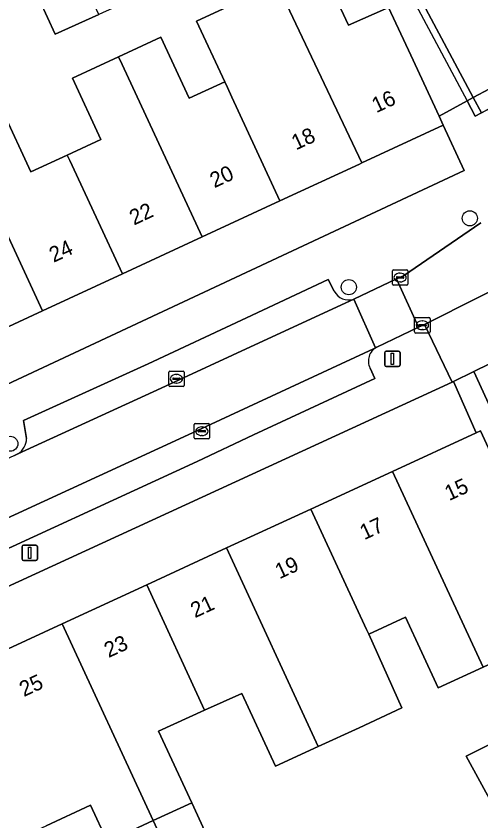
# Model space of a CAD drawing. Extents: x 159262 to 160143, y 383399 to 384319.
# Drawn here: x 159447.5 to 159477.5, y 384187.2 to 384239.3 of the extents above; entities that cross this region are included whole.
import ezdxf

# ---------------------------------------------------------------- set-up
doc = ezdxf.new("R2010")
doc.units = 0
for name, color, linetype in [('IMGEO_Boom', 7, 'Continuous'), ('IMGEO_Erf', 7, 'Continuous'), ('IMGEO_Groenvoorziening', 7, 'Continuous'), ('IMGEO_Kolk', 7, 'Continuous'), ('IMGEO_Lichtmast', 7, 'Continuous'), ('IMGEO_Pand', 7, 'Continuous'), ('IMGEO_Pand_nummerreeks', 7, 'Continuous'), ('IMGEO_Pand_overbouw', 7, 'Continuous'), ('IMGEO_Parkeervlak_open', 7, 'Continuous'), ('IMGEO_Rijbaan_lokaal_open', 7, 'Continuous'), ('IMGEO_Voetpad_open', 7, 'Continuous')]:
    doc.layers.add(name, color=color, linetype=linetype)

msp = doc.modelspace()

# ---------------------------------------------------------------- linework, layer by layer
at = {"layer": 'IMGEO_Boom'}
for centre in [(159476.832, 384226.238), (159469.003, 384221.78), (159447.097, 384211.641)]:
    msp.add_circle(centre, 0.489, dxfattribs=at)
at = {"layer": 'IMGEO_Erf'}
for points in [[(159449.999, 384238.16), (159448.517, 384241.429), (159451.317, 384242.698), (159454.069, 384243.945), (159455.551, 384240.676), (159452.828, 384239.442)], [(159476.465, 384229.34), (159475.108, 384232.269), (159469.837, 384229.824), (159469.682, 384229.752), (159464.542, 384227.368), (159459.51, 384225.034), (159454.347, 384222.639), (159449.182, 384220.245), (159443.911, 384217.798), (159445.294, 384214.752), (159445.521, 384214.855)]]:
    msp.add_lwpolyline(points, close=True, dxfattribs=at)
for points in [[(159467.151, 384242.681), (159468.98, 384238.739), (159471.56, 384239.877)], [(159432.891, 384241.57), (159440.303, 384225.576), (159442.735, 384226.703), (159440.927, 384230.601), (159443.768, 384231.919), (159446.586, 384233.226), (159448.432, 384229.247), (159450.777, 384230.335), (159452.953, 384231.344), (159451.112, 384235.313), (159454.1, 384236.699), (159456.841, 384237.971), (159458.676, 384234.015), (159460.976, 384235.082), (159459.143, 384239.003), (159461.437, 384240.053)], [(159490.659, 384222.974), (159477.098, 384216.319), (159488.946, 384190.443)], [(159446.166, 384185.411), (159443.791, 384190.561), (159441.698, 384195.101), (159441.994, 384195.238), (159442.191, 384194.81), (159445.124, 384196.162), (159444.923, 384196.598), (159444.603, 384197.292), (159450.452, 384199.989), (159455.923, 384202.512), (159461.09, 384204.895), (159466.549, 384207.412), (159471.834, 384209.85), (159477.246, 384212.345), (159475.775, 384215.67), (159475.693, 384215.632), (159408.528, 384184.712)], [(159479.376, 384186.308), (159476.596, 384191.412), (159479.577, 384192.893), (159480.825, 384190.066), (159485.791, 384192.771), (159480.873, 384204.15), (159478.3, 384202.958), (159480.394, 384198.417), (159477.687, 384197.169), (159474.787, 384195.832), (159472.679, 384200.404), (159470.291, 384199.303), (159472.442, 384194.53), (159469.664, 384193.249), (159467.026, 384192.033), (159464.252, 384190.754), (159462.074, 384195.477), (159459.673, 384194.386), (159456.694, 384193.032), (159458.836, 384188.387), (159460.766, 384184.201)], [(159458.268, 384183.05), (159456.337, 384187.235), (159453.38, 384185.872), (159452.291, 384188.234), (159449.407, 384186.905)]]:
    msp.add_lwpolyline(points, dxfattribs=at)
at = {"layer": 'IMGEO_Groenvoorziening'}
msp.add_lwpolyline([(159477.039, 384234.058), (159477.587, 384233.071), (159496.545, 384243.294), (159496.073, 384244.188)], close=True, dxfattribs=at)
at = {"layer": 'IMGEO_Kolk'}
for p, q in [((159471.82, 384221.979), (159471.82, 384222.831)), ((159471.895, 384222.905), (159472.747, 384222.905)), ((159472.821, 384222.831), (159472.821, 384221.979)), ((159472.079, 384222.399), (159472.079, 384222.411)), ((159472.517, 384222.362), (159472.119, 384222.362)), ((159472.122, 384222.448), (159472.52, 384222.448)), ((159472.308, 384222.685), (159472.333, 384222.685)), ((159472.563, 384222.411), (159472.563, 384222.399)), ((159472.747, 384221.905), (159471.895, 384221.905)), ((159472.331, 384222.125), (159472.306, 384222.125)), ((159473.26, 384218.885), (159473.26, 384219.737)), ((159473.335, 384219.811), (159474.187, 384219.811)), ((159474.261, 384219.737), (159474.261, 384218.885)), ((159473.519, 384219.305), (159473.519, 384219.317)), ((159473.957, 384219.268), (159473.559, 384219.268)), ((159473.562, 384219.354), (159473.96, 384219.354)), ((159473.748, 384219.591), (159473.773, 384219.591)), ((159474.003, 384219.317), (159474.003, 384219.305)), ((159474.187, 384218.811), (159473.335, 384218.811)), ((159473.771, 384219.031), (159473.746, 384219.031)), ((159457.346, 384215.419), (159457.346, 384216.271)), ((159457.421, 384216.345), (159458.273, 384216.345)), ((159457.834, 384216.125), (159457.859, 384216.125)), ((159458.347, 384216.271), (159458.347, 384215.419)), ((159457.605, 384215.839), (159457.605, 384215.851)), ((159458.043, 384215.802), (159457.645, 384215.802)), ((159457.648, 384215.888), (159458.046, 384215.888)), ((159457.857, 384215.565), (159457.832, 384215.565)), ((159458.089, 384215.851), (159458.089, 384215.839)), ((159458.273, 384215.345), (159457.421, 384215.345)), ((159458.993, 384212.026), (159458.993, 384212.878)), ((159459.068, 384212.952), (159459.92, 384212.952)), ((159459.994, 384212.878), (159459.994, 384212.026)), ((159459.252, 384212.446), (159459.252, 384212.458)), ((159459.69, 384212.409), (159459.292, 384212.409)), ((159459.295, 384212.495), (159459.693, 384212.495)), ((159459.481, 384212.732), (159459.506, 384212.732)), ((159459.736, 384212.458), (159459.736, 384212.446)), ((159459.92, 384211.952), (159459.068, 384211.952)), ((159459.504, 384212.172), (159459.479, 384212.172))]:
    msp.add_line(p, q, dxfattribs=at)
for points in [[(159471.82, 384221.979), (159471.82, 384222.831)], [(159471.895, 384222.905), (159472.747, 384222.905)], [(159472.821, 384222.831), (159472.821, 384221.979)], [(159472.747, 384221.905), (159471.895, 384221.905)], [(159473.26, 384218.885), (159473.26, 384219.737)], [(159473.335, 384219.811), (159474.187, 384219.811)], [(159474.261, 384219.737), (159474.261, 384218.885)], [(159474.187, 384218.811), (159473.335, 384218.811)], [(159457.346, 384215.419), (159457.346, 384216.271)], [(159457.421, 384216.345), (159458.273, 384216.345)], [(159458.347, 384216.271), (159458.347, 384215.419)], [(159458.273, 384215.345), (159457.421, 384215.345)], [(159458.993, 384212.026), (159458.993, 384212.878)], [(159459.068, 384212.952), (159459.92, 384212.952)], [(159459.994, 384212.878), (159459.994, 384212.026)], [(159459.92, 384211.952), (159459.068, 384211.952)]]:
    msp.add_lwpolyline(points, dxfattribs=at)
for centre, radius, start, end in [((159471.897, 384222.829), 0.0765, 91.552, 178.448), ((159471.897, 384222.829), 0.0765, 91.552, 178.448), ((159472.745, 384222.829), 0.0765, 1.552, 88.448), ((159472.745, 384222.829), 0.0765, 1.552, 88.448), ((159472.119, 384222.408), 0.0403, 85.8775, 175.7526), ((159472.116, 384222.398), 0.0366, 178.938, 274.7102), ((159472.52, 384222.405), 0.043, 264.8664, 352.4533), ((159472.524, 384222.41), 0.0386, 1.7309, 96.639), ((159471.897, 384221.981), 0.0765, 181.552, 268.448), ((159471.897, 384221.981), 0.0765, 181.552, 268.448), ((159472.745, 384221.981), 0.0765, 271.552, 358.448), ((159472.745, 384221.981), 0.0765, 271.552, 358.448), ((159473.337, 384219.735), 0.0765, 91.552, 178.448), ((159473.337, 384219.735), 0.0765, 91.552, 178.448), ((159474.185, 384219.735), 0.0765, 1.552, 88.448), ((159474.185, 384219.735), 0.0765, 1.552, 88.448), ((159473.559, 384219.314), 0.0403, 85.8775, 175.7526), ((159473.556, 384219.304), 0.0366, 178.938, 274.7102), ((159473.96, 384219.311), 0.043, 264.8664, 352.4533), ((159473.964, 384219.316), 0.0386, 1.7309, 96.639), ((159473.337, 384218.887), 0.0765, 181.552, 268.448), ((159473.337, 384218.887), 0.0765, 181.552, 268.448), ((159474.185, 384218.887), 0.0765, 271.552, 358.448), ((159474.185, 384218.887), 0.0765, 271.552, 358.448), ((159457.423, 384216.269), 0.0765, 91.552, 178.448), ((159457.423, 384216.269), 0.0765, 91.552, 178.448), ((159458.271, 384216.269), 0.0765, 1.552, 88.448), ((159458.271, 384216.269), 0.0765, 1.552, 88.448), ((159457.645, 384215.848), 0.0403, 85.8775, 175.7526), ((159457.642, 384215.838), 0.0366, 178.938, 274.7102), ((159458.046, 384215.845), 0.043, 264.8664, 352.4533), ((159458.05, 384215.85), 0.0386, 1.7309, 96.639), ((159457.423, 384215.421), 0.0765, 181.552, 268.448), ((159457.423, 384215.421), 0.0765, 181.552, 268.448), ((159458.271, 384215.421), 0.0765, 271.552, 358.448), ((159458.271, 384215.421), 0.0765, 271.552, 358.448), ((159459.07, 384212.876), 0.0765, 91.552, 178.448), ((159459.07, 384212.876), 0.0765, 91.552, 178.448), ((159459.918, 384212.876), 0.0765, 1.552, 88.448), ((159459.918, 384212.876), 0.0765, 1.552, 88.448), ((159459.292, 384212.455), 0.0403, 85.8775, 175.7526), ((159459.289, 384212.445), 0.0366, 178.938, 274.7102), ((159459.693, 384212.452), 0.043, 264.8664, 352.4533), ((159459.697, 384212.457), 0.0386, 1.7309, 96.639), ((159459.07, 384212.028), 0.0765, 181.552, 268.448), ((159459.07, 384212.028), 0.0765, 181.552, 268.448), ((159459.918, 384212.028), 0.0765, 271.552, 358.448), ((159459.918, 384212.028), 0.0765, 271.552, 358.448)]:
    msp.add_arc(centre, radius, start, end, dxfattribs=at)
for centre, major_axis, ratio, start_param, end_param in [((159472.307, 384222.405), (-0.387, 0.002), 0.722429, 4.712389, 7.853982), ((159472.332, 384222.405), (-0.39, 0.002), 0.717154, 1.570796, 4.712389), ((159473.747, 384219.311), (-0.387, 0.002), 0.722429, 4.712389, 7.853982), ((159473.772, 384219.311), (-0.39, 0.002), 0.717154, 1.570796, 4.712389), ((159457.833, 384215.845), (-0.387, 0.002), 0.722429, 4.712389, 7.853982), ((159457.858, 384215.845), (-0.39, 0.002), 0.717154, 1.570796, 4.712389), ((159459.48, 384212.452), (-0.387, 0.002), 0.722429, 4.712389, 7.853982), ((159459.505, 384212.452), (-0.39, 0.002), 0.717154, 1.570796, 4.712389)]:
    msp.add_ellipse(centre, major_axis=major_axis, ratio=ratio, start_param=start_param, end_param=end_param, dxfattribs=at)
at = {"layer": 'IMGEO_Lichtmast'}
for p, q in [((159471.328, 384216.739), (159471.328, 384217.539)), ((159471.328, 384217.539), (159471.328, 384216.739)), ((159471.428, 384217.639), (159472.218, 384217.639)), ((159472.218, 384217.639), (159471.428, 384217.639)), ((159472.318, 384217.539), (159472.318, 384216.739)), ((159472.318, 384216.739), (159472.318, 384217.539)), ((159472.218, 384216.639), (159471.428, 384216.639)), ((159471.428, 384216.639), (159472.218, 384216.639)), ((159447.957, 384205.077), (159448.747, 384205.077)), ((159448.747, 384205.077), (159447.957, 384205.077)), ((159447.857, 384204.177), (159447.857, 384204.977)), ((159447.857, 384204.977), (159447.857, 384204.177)), ((159448.847, 384204.977), (159448.847, 384204.177)), ((159448.847, 384204.177), (159448.847, 384204.977)), ((159448.747, 384204.077), (159447.957, 384204.077)), ((159447.957, 384204.077), (159448.747, 384204.077))]:
    msp.add_line(p, q, dxfattribs=at)
for points in [[(159471.748, 384217.514), (159471.898, 384217.514), (159471.898, 384216.764), (159471.748, 384216.764), (159471.748, 384217.514)], [(159448.277, 384204.952), (159448.427, 384204.952), (159448.427, 384204.202), (159448.277, 384204.202), (159448.277, 384204.952)]]:
    msp.add_lwpolyline(points, dxfattribs=at)
for centre, start, end in [((159471.428, 384217.539), 90, 180), ((159471.428, 384217.539), 90, 180), ((159472.218, 384217.539), 0, 90), ((159472.218, 384217.539), 360, 90), ((159471.428, 384216.739), 180, 270), ((159471.428, 384216.739), 180, 270), ((159472.218, 384216.739), 270, 0), ((159472.218, 384216.739), 270, 0), ((159447.957, 384204.977), 90, 180), ((159447.957, 384204.977), 90, 180), ((159448.747, 384204.977), 0, 90), ((159448.747, 384204.977), 360, 90), ((159447.957, 384204.177), 180, 270), ((159447.957, 384204.177), 180, 270), ((159448.747, 384204.177), 270, 0), ((159448.747, 384204.177), 270, 0)]:
    msp.add_arc(centre, 0.1, start, end, dxfattribs=at)
at = {"layer": 'IMGEO_Pand'}
for points in [[(159490.056, 384255.626), (159470.912, 384245.571), (159477.039, 384234.058), (159496.073, 384244.188)], [(159452.828, 384239.442), (159451.317, 384242.698), (159448.517, 384241.429), (159449.999, 384238.16)], [(159471.56, 384239.877), (159468.98, 384238.739), (159467.151, 384242.681), (159464.374, 384241.393), (159469.837, 384229.824), (159475.108, 384232.269), (159474.84, 384232.846), (159473.004, 384236.805)], [(159464.374, 384241.393), (159464.299, 384241.358), (159464.173, 384241.301), (159461.437, 384240.053), (159459.143, 384239.003), (159460.976, 384235.082), (159461.151, 384234.703), (159461.442, 384234.074), (159464.542, 384227.368), (159469.682, 384229.752), (159469.837, 384229.824)], [(159460.976, 384235.082), (159458.676, 384234.015), (159456.841, 384237.971), (159454.1, 384236.699), (159454.334, 384236.194), (159459.51, 384225.034), (159464.542, 384227.368), (159461.442, 384234.074), (159461.151, 384234.703)], [(159450.777, 384230.335), (159450.945, 384229.973), (159454.347, 384222.639), (159459.51, 384225.034), (159454.334, 384236.194), (159454.1, 384236.699), (159451.112, 384235.313), (159452.953, 384231.344)], [(159450.777, 384230.335), (159448.432, 384229.247), (159446.586, 384233.226), (159443.768, 384231.919), (159443.977, 384231.468), (159449.182, 384220.245), (159454.347, 384222.639), (159450.945, 384229.973)], [(159449.182, 384220.245), (159443.977, 384231.468), (159443.768, 384231.919), (159440.927, 384230.601), (159442.735, 384226.703), (159440.303, 384225.576), (159441.807, 384222.334), (159443.911, 384217.798)], [(159479.62, 384207.935), (159477.527, 384212.475), (159477.246, 384212.345), (159471.834, 384209.85), (159477.687, 384197.169), (159480.394, 384198.417), (159478.3, 384202.958), (159480.873, 384204.15), (159481.28, 384204.339)], [(159466.549, 384207.412), (159470.143, 384199.623), (159470.291, 384199.303), (159472.679, 384200.404), (159474.787, 384195.832), (159477.687, 384197.169), (159471.834, 384209.85)], [(159467.026, 384192.033), (159469.664, 384193.249), (159472.442, 384194.53), (159470.291, 384199.303), (159470.143, 384199.623), (159466.549, 384207.412), (159461.09, 384204.895)], [(159467.026, 384192.033), (159461.09, 384204.895), (159455.923, 384202.512), (159459.673, 384194.386), (159462.074, 384195.477), (159464.252, 384190.754)], [(159459.673, 384194.386), (159455.923, 384202.512), (159450.452, 384199.989), (159456.337, 384187.235), (159458.836, 384188.387), (159456.694, 384193.032)], [(159450.452, 384199.989), (159444.603, 384197.292), (159444.923, 384196.598), (159445.124, 384196.162), (159442.191, 384194.81), (159441.994, 384195.238), (159441.698, 384195.101), (159443.791, 384190.561), (159446.166, 384185.411), (159449.407, 384186.905), (159452.291, 384188.234), (159453.38, 384185.872), (159456.337, 384187.235)], [(159480.825, 384190.066), (159479.577, 384192.893), (159476.596, 384191.412), (159479.376, 384186.308), (159481.881, 384187.673)], [(159458.836, 384188.387), (159456.337, 384187.235), (159458.268, 384183.05), (159460.766, 384184.201)]]:
    msp.add_lwpolyline(points, close=True, dxfattribs=at)
at = {"layer": 'IMGEO_Pand_overbouw'}
msp.add_lwpolyline([(159490.056, 384255.626), (159496.073, 384244.188), (159477.039, 384234.058), (159470.912, 384245.571), (159470.517, 384245.361), (159476.65, 384233.844), (159477.179, 384232.851), (159496.545, 384243.294), (159499.694, 384244.992), (159497.376, 384249.348), (159497.036, 384250), (159493.218, 384257.331)], close=True, dxfattribs=at)
at = {"layer": 'IMGEO_Parkeervlak_open'}
for points in [[(159468.052, 384221.521), (159467.663, 384222.276), (159462.387, 384219.8), (159456.019, 384216.815), (159447.955, 384213.139), (159448.144, 384211.983)], [(159447.581, 384210.982), (159456.855, 384215.239), (159462.918, 384218.05), (159469.317, 384221.008)], [(159470.808, 384217.887), (159470.723, 384217.848), (159470.602, 384217.793), (159461.9, 384213.745), (159458.611, 384212.225), (159441.592, 384204.385)], [(159442.747, 384203.913), (159443.14, 384203.112), (159459.195, 384210.497), (159462.832, 384212.209), (159470.68, 384215.856), (159470.382, 384216.534)]]:
    msp.add_lwpolyline(points, dxfattribs=at)
for centre, radius, start, end in [((159468.987, 384222.011), 1.056, 207.6572, 288.1944), ((159471.262, 384217.001), 0.996, 117.1047, 207.9414), ((159446.974, 384211.982), 1.17, 301.2451, 0.0449)]:
    msp.add_arc(centre, radius, start, end, dxfattribs=at)
at = {"layer": 'IMGEO_Rijbaan_lokaal_open'}
for points in [[(159477.548, 384225.952), (159472.539, 384222.519), (159472.092, 384222.31), (159473.51, 384219.181), (159473.89, 384219.371), (159480.983, 384222.924), (159488.742, 384226.699), (159489.842, 384227.268), (159490.802, 384227.734), (159494.471, 384229.638), (159503.682, 384234.438)], [(159458.611, 384212.225), (159461.9, 384213.745), (159470.602, 384217.793), (159470.723, 384217.848), (159469.317, 384221.008), (159462.918, 384218.05), (159456.855, 384215.239), (159447.581, 384210.982), (159447.362, 384210.879), (159437.872, 384206.492), (159436.516, 384205.872), (159434.447, 384204.925), (159432.68, 384204.089), (159429.034, 384202.43), (159428.916, 384202.376), (159418.43, 384197.409), (159417.234, 384196.875)], [(159413.977, 384196.031), (159412.612, 384195.791), (159413.213, 384192.365), (159417.298, 384193.081), (159418.333, 384193.584), (159421.5, 384195.125), (159421.831, 384195.272), (159427.126, 384197.751), (159427.245, 384197.807), (159437.827, 384202.691), (159438.129, 384202.826), (159441.463, 384204.324), (159441.592, 384204.385), (159458.611, 384212.225)]]:
    msp.add_lwpolyline(points, dxfattribs=at)
msp.add_lwpolyline([(159472.092, 384222.31), (159469.317, 384221.008), (159470.723, 384217.848), (159470.808, 384217.887), (159473.51, 384219.181)], close=True, dxfattribs=at)
at = {"layer": 'IMGEO_Voetpad_open'}
for points in [[(159471.56, 384239.877), (159473.004, 384236.805), (159474.84, 384232.846), (159476.65, 384233.844), (159477.039, 384234.058), (159470.912, 384245.571)], [(159477.587, 384233.071), (159477.179, 384232.851), (159476.65, 384233.844), (159474.84, 384232.846), (159475.108, 384232.269), (159476.465, 384229.34), (159445.521, 384214.855), (159445.294, 384214.752), (159443.94, 384214.137), (159429.018, 384207.361), (159405.051, 384196.117), (159368.336, 384179.241), (159356.231, 384172.876), (159341.528, 384164.55), (159333.688, 384159.631)], [(159489.842, 384227.268), (159488.742, 384226.699), (159480.983, 384222.924), (159473.89, 384219.371), (159475.693, 384215.632), (159475.775, 384215.67), (159477.098, 384216.319), (159490.659, 384222.974)], [(159469.317, 384221.008), (159472.092, 384222.31), (159472.539, 384222.519), (159477.548, 384225.952)], [(159448.144, 384211.983), (159447.955, 384213.139), (159456.019, 384216.815), (159462.387, 384219.8), (159467.663, 384222.276), (159468.052, 384221.521)], [(159475.693, 384215.632), (159473.89, 384219.371), (159473.51, 384219.181), (159470.808, 384217.887)], [(159470.382, 384216.534), (159470.68, 384215.856), (159462.832, 384212.209), (159459.195, 384210.497), (159443.14, 384203.112), (159442.747, 384203.913)], [(159337.79, 384151.201), (159337.902, 384151.142), (159339.579, 384150.379), (159341.761, 384151.664), (159341.827, 384151.535), (159353.897, 384158.667), (159356.329, 384159.676), (159364.6, 384163.808), (159373.663, 384168.554), (159389.959, 384176.181), (159397.692, 384179.767), (159403.93, 384182.599), (159406.84, 384183.933), (159407.818, 384184.342), (159408.528, 384184.712), (159475.693, 384215.632)], [(159447.362, 384210.879), (159447.581, 384210.982)]]:
    msp.add_lwpolyline(points, dxfattribs=at)
for points in [[(159476.65, 384233.844), (159477.179, 384232.851), (159477.587, 384233.071), (159477.039, 384234.058)], [(159488.946, 384190.443), (159477.098, 384216.319), (159475.775, 384215.67), (159477.246, 384212.345), (159477.527, 384212.475), (159479.62, 384207.935), (159481.28, 384204.339), (159480.873, 384204.15), (159485.791, 384192.771), (159487.038, 384190.482), (159481.881, 384187.673), (159479.376, 384186.308), (159476.887, 384184.525), (159471.753, 384181.639), (159466.489, 384178.666), (159467.136, 384177.214)]]:
    msp.add_lwpolyline(points, close=True, dxfattribs=at)
for centre, radius, start, end in [((159468.987, 384222.011), 1.056, 207.6572, 288.1944), ((159471.262, 384217.001), 0.996, 117.1047, 207.9414), ((159446.974, 384211.982), 1.17, 301.2451, 0.0449)]:
    msp.add_arc(centre, radius, start, end, dxfattribs=at)

# ---------------------------------------------------------------- texts
at = {"layer": 'IMGEO_Pand_nummerreeks'}
for s, rotation, p in [('16', 24.8836, (159470.78, 384233.041)), ('18', 24.8836, (159465.583, 384230.63)), ('20', 24.8836, (159460.302, 384228.18)), ('22', 24.8846, (159455.096, 384225.764)), ('24', 24.8846, (159449.9, 384223.354)), ('15', 24.7575, (159475.489, 384207.923)), ('17', 24.7569, (159470.001, 384205.393)), ('19', 24.7569, (159464.514, 384202.862)), ('21', 24.7569, (159459.047, 384200.341)), ('23', 24.7569, (159453.457, 384197.763)), ('25', 24.7575, (159447.97, 384195.233))]:
    msp.add_text(s, height=1, rotation=rotation, dxfattribs=at).set_placement(p)

doc.saveas('drawing.dxf')
